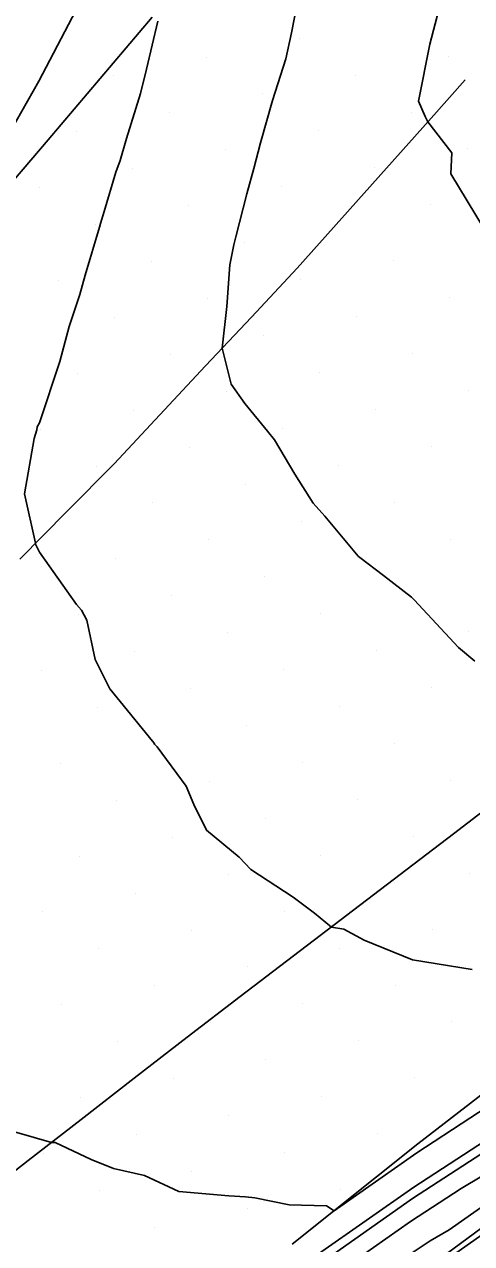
# Model space of a CAD drawing. Extents: x 2354170 to 2357230, y 866100 to 868290.
# Drawn here: x 2355984.14 to 2356000.82, y 866903.84 to 866949.36 of the extents above; entities that cross this region are included whole.
import ezdxf

# ---------------------------------------------------------------- set-up
doc = ezdxf.new("R2010")
doc.units = 0
for name, color, linetype in [('Default', 7, 'Continuous'), ('DTM Contours Major', 7, 'Continuous'), ('DTM Contours Minor', 7, 'Continuous'), ('Exist DTM Breakline', 7, 'Continuous'), ('Exist DTM Scan Elevation Point', 7, 'Continuous'), ('Exist Roads EOP', 7, 'Continuous'), ('PH Exist DTM Breakline', 7, 'Continuous')]:
    doc.layers.add(name, color=color, linetype=linetype)

msp = doc.modelspace()

# ---------------------------------------------------------------- linework, layer by layer
at = {"layer": 'Default'}
for points in [[(2355983.407, 866945.006), (2355984.676, 866947.247), (2355987.304, 866952.269)], [(2356000.941, 866925.588), (2356000.329, 866926.094), (2355998.67, 866927.881), (2355998.58, 866927.981), (2355997.529, 866928.791), (2355996.645, 866929.46), (2355996.59, 866929.504), (2355995.339, 866930.998), (2355994.907, 866931.491), (2355994.22, 866932.575), (2355993.471, 866933.851), (2355993.21, 866934.173), (2355992.365, 866935.206), (2355991.847, 866935.927), (2355991.595, 866936.978), (2355991.517, 866937.273), (2355991.683, 866938.825), (2355991.801, 866940.389), (2355991.945, 866941.131), (2355992.023, 866941.427), (2355992.439, 866943.036), (2355992.699, 866943.978), (2355992.945, 866944.943), (2355993.397, 866946.514), (2355993.886, 866948.071), (2355994.095, 866949.05), (2355994.417, 866950.655)], [(2356001.255, 866941.762), (2356000.044, 866943.786), (2356000.077, 866944.572), (2355999.183, 866945.723), (2355999.091, 866945.925), (2355998.841, 866946.498), (2355999.262, 866948.628), (2355999.596, 866949.909)], [(2356000.843, 866914.079), (2355998.614, 866914.439), (2355996.815, 866915.175), (2355996.055, 866915.584), (2355995.588, 866915.663), (2355994.961, 866916.182), (2355994.168, 866916.781), (2355992.584, 866917.809), (2355992.154, 866918.268), (2355990.932, 866919.277), (2355990.458, 866920.235), (2355990.168, 866920.925), (2355989.091, 866922.384), (2355988.994, 866922.49), (2355988.973, 866922.522), (2355988.92, 866922.603), (2355987.319, 866924.552), (2355986.772, 866925.645), (2355986.462, 866927.121), (2355986.265, 866927.49), (2355986.078, 866927.702), (2355984.705, 866929.663), (2355984.553, 866929.95), (2355984.548, 866929.989), (2355984.144, 866931.841), (2355984.508, 866933.896), (2355984.597, 866934.223), (2355984.611, 866934.341), (2355984.696, 866934.488), (2355985.464, 866936.774), (2355985.805, 866938.077), (2355986.205, 866939.282), (2355986.406, 866940.003), (2355986.944, 866941.79), (2355986.98, 866941.924), (2355987.119, 866942.374), (2355987.553, 866943.845), (2355987.708, 866944.282), (2355987.946, 866945.106), (2355988.469, 866946.776), (2355988.698, 866947.686), (2355989.117, 866949.481)], [(2356039.294, 866933.207), (2356022.352, 866920.871), (2356021.448, 866920.276), (2356020.419, 866919.613), (2356019.233, 866918.87), (2356017.865, 866917.995), (2356001.965, 866906.818), (2356000.426, 866905.902), (2355998.536, 866904.665), (2355996.24, 866903.056)], [(2356038.785, 866932.016), (2356022.767, 866920.403), (2356021.102, 866919.191), (2356021.039, 866919.149), (2356020.967, 866919.103), (2356020.884, 866919.051), (2356020.789, 866918.99), (2355999.975, 866904.359), (2355999.274, 866903.942), (2355998.414, 866903.379)], [(2356034.375, 866931.166), (2356024.852, 866924.233), (2356022.267, 866922.531), (2356019.323, 866920.634), (2356015.931, 866918.507), (2356012.019, 866916.004), (2356005.947, 866911.736), (2356002.73, 866909.821), (2355998.779, 866907.236), (2355995.69, 866905.071), (2355995.4, 866905.256), (2355994.009, 866905.297), (2355992.733, 866905.551), (2355992.385, 866905.593), (2355991.765, 866905.627), (2355989.892, 866905.787), (2355988.615, 866906.389), (2355987.461, 866906.643), (2355986.633, 866906.988), (2355985.292, 866907.616), (2355985.148, 866907.618), (2355983.116, 866908.202)], [(2356037.192, 866930.017), (2356022.503, 866919.368), (2356019.762, 866917.267), (2355998.919, 866902.569)], [(2356004.546, 866909.692), (2356003.956, 866909.277), (2356001.578, 866907.861), (2355998.657, 866905.95), (2355995.11, 866903.465)]]:
    msp.add_lwpolyline(points, dxfattribs=at)
at = {"layer": 'DTM Contours Major'}
msp.add_lwpolyline([(2356000.941, 866925.588), (2356000.329, 866926.094), (2355998.67, 866927.881), (2355998.58, 866927.981), (2355997.529, 866928.791), (2355996.645, 866929.46), (2355996.59, 866929.504), (2355995.339, 866930.998), (2355994.907, 866931.491), (2355994.22, 866932.575), (2355993.471, 866933.851), (2355993.21, 866934.173), (2355992.365, 866935.206), (2355991.847, 866935.927), (2355991.595, 866936.978), (2355991.517, 866937.273), (2355991.683, 866938.825), (2355991.801, 866940.389), (2355991.945, 866941.131), (2355992.023, 866941.427), (2355992.439, 866943.036), (2355992.699, 866943.978), (2355992.945, 866944.943), (2355993.397, 866946.514), (2355993.886, 866948.071), (2355994.095, 866949.05), (2355994.417, 866950.655)], dxfattribs=at)
at = {"layer": 'DTM Contours Minor'}
msp.add_lwpolyline([(2356035.376, 866930.868), (2356023.185, 866921.992), (2356021.721, 866921.028), (2356020.054, 866919.953), (2356018.132, 866918.749), (2356015.916, 866917.331), (2356003.293, 866908.457), (2356001.194, 866907.208), (2355998.617, 866905.522), (2355995.487, 866903.328)], dxfattribs=at)
at = {"layer": 'Exist DTM Breakline'}
for points in [[(2356000.579, 866947.287), (2355999.304, 866945.858), (2355997.639, 866943.993), (2355995.974, 866942.127), (2355994.309, 866940.262), (2355992.603, 866938.435), (2355990.896, 866936.609), (2355989.19, 866934.782), (2355987.482, 866932.955), (2355985.724, 866931.178), (2355983.966, 866929.401)], [(2356002.122, 866920.659), (2356000.137, 866919.14), (2355998.152, 866917.62), (2355996.165, 866916.103), (2355994.178, 866914.586), (2355992.191, 866913.068), (2355990.205, 866911.551), (2355988.231, 866910.016), (2355986.258, 866908.481), (2355984.284, 866906.946), (2355982.311, 866905.411)]]:
    msp.add_lwpolyline(points, dxfattribs=at)
at = {"layer": 'Exist DTM Scan Elevation Point'}
for p, q in [((2355994.4, 866948.848), (2355994.4, 866948.848)), ((2355990.935, 866948.142), (2355990.935, 866948.142)), ((2355999.949, 866948.174), (2355999.949, 866948.174)), ((2355987.471, 866947.437), (2355987.471, 866947.437)), ((2355996.485, 866947.468), (2355996.485, 866947.468)), ((2355993.02, 866946.763), (2355993.02, 866946.763)), ((2355989.556, 866946.057), (2355989.556, 866946.057)), ((2355998.57, 866946.089), (2355998.57, 866946.089)), ((2355986.092, 866945.352), (2355986.092, 866945.352)), ((2355995.105, 866945.383), (2355995.105, 866945.383)), ((2355991.641, 866944.678), (2355991.641, 866944.678)), ((2356000.655, 866944.709), (2356000.655, 866944.709)), ((2355988.177, 866943.972), (2355988.177, 866943.972)), ((2355997.19, 866944.004), (2355997.19, 866944.004)), ((2355984.712, 866943.267), (2355984.712, 866943.267)), ((2355993.726, 866943.298), (2355993.726, 866943.298)), ((2355990.262, 866942.593), (2355990.262, 866942.593)), ((2355999.275, 866942.624), (2355999.275, 866942.624)), ((2355986.797, 866941.887), (2355986.797, 866941.887)), ((2355992.347, 866941.213), (2355992.347, 866941.213)), ((2355988.882, 866940.508), (2355988.882, 866940.508)), ((2355997.896, 866940.539), (2355997.896, 866940.539)), ((2355985.418, 866939.802), (2355985.418, 866939.802)), ((2355994.432, 866939.834), (2355994.432, 866939.834)), ((2355990.967, 866939.128), (2355990.967, 866939.128)), ((2355999.981, 866939.16), (2355999.981, 866939.16)), ((2355987.503, 866938.423), (2355987.503, 866938.423)), ((2355996.517, 866938.454), (2355996.517, 866938.454)), ((2355993.052, 866937.749), (2355993.052, 866937.749)), ((2355989.588, 866937.043), (2355989.588, 866937.043)), ((2355998.602, 866937.075), (2355998.602, 866937.075)), ((2355986.123, 866936.338), (2355986.123, 866936.338)), ((2355995.137, 866936.369), (2355995.137, 866936.369)), ((2355991.673, 866935.664), (2355991.673, 866935.664)), ((2356000.687, 866935.696), (2356000.687, 866935.696)), ((2355988.208, 866934.958), (2355988.208, 866934.958)), ((2355997.222, 866934.99), (2355997.222, 866934.99)), ((2355993.758, 866934.284), (2355993.758, 866934.284)), ((2355984.744, 866934.253), (2355984.744, 866934.253)), ((2355990.293, 866933.579), (2355990.293, 866933.579)), ((2355999.307, 866933.611), (2355999.307, 866933.611)), ((2355995.843, 866932.905), (2355995.843, 866932.905)), ((2355986.829, 866932.873), (2355986.829, 866932.873)), ((2355992.378, 866932.199), (2355992.378, 866932.199)), ((2355988.914, 866931.494), (2355988.914, 866931.494)), ((2355997.928, 866931.526), (2355997.928, 866931.526)), ((2355985.449, 866930.788), (2355985.449, 866930.788)), ((2355994.463, 866930.82), (2355994.463, 866930.82)), ((2355990.999, 866930.114), (2355990.999, 866930.114)), ((2356000.013, 866930.146), (2356000.013, 866930.146)), ((2355987.534, 866929.409), (2355987.534, 866929.409)), ((2355996.548, 866929.441), (2355996.548, 866929.441)), ((2355993.084, 866928.735), (2355993.084, 866928.735)), ((2355989.619, 866928.029), (2355989.619, 866928.029)), ((2355998.633, 866928.061), (2355998.633, 866928.061)), ((2355986.155, 866927.324), (2355986.155, 866927.324)), ((2355995.169, 866927.356), (2355995.169, 866927.356)), ((2355991.704, 866926.65), (2355991.704, 866926.65)), ((2356000.718, 866926.682), (2356000.718, 866926.682)), ((2355988.24, 866925.944), (2355988.24, 866925.944)), ((2355997.254, 866925.976), (2355997.254, 866925.976)), ((2355984.776, 866925.239), (2355984.776, 866925.239)), ((2355993.789, 866925.271), (2355993.789, 866925.271)), ((2355990.325, 866924.565), (2355990.325, 866924.565)), ((2355999.339, 866924.597), (2355999.339, 866924.597)), ((2355986.861, 866923.859), (2355986.861, 866923.859)), ((2355995.874, 866923.891), (2355995.874, 866923.891)), ((2355992.41, 866923.186), (2355992.41, 866923.186)), ((2355988.946, 866922.48), (2355988.946, 866922.48)), ((2355997.959, 866922.512), (2355997.959, 866922.512)), ((2355985.481, 866921.774), (2355985.481, 866921.774)), ((2355994.495, 866921.806), (2355994.495, 866921.806)), ((2355991.03, 866921.101), (2355991.03, 866921.101)), ((2356000.044, 866921.132), (2356000.044, 866921.132)), ((2355987.566, 866920.395), (2355987.566, 866920.395)), ((2355996.58, 866920.427), (2355996.58, 866920.427)), ((2355993.115, 866919.721), (2355993.115, 866919.721)), ((2355989.651, 866919.016), (2355989.651, 866919.016)), ((2355998.665, 866919.047), (2355998.665, 866919.047)), ((2355995.2, 866918.342), (2355995.2, 866918.342)), ((2355986.187, 866918.31), (2355986.187, 866918.31)), ((2355991.736, 866917.636), (2355991.736, 866917.636)), ((2356000.75, 866917.668), (2356000.75, 866917.668)), ((2355988.272, 866916.931), (2355988.272, 866916.931)), ((2355984.807, 866916.225), (2355984.807, 866916.225)), ((2355993.821, 866916.257), (2355993.821, 866916.257)), ((2355990.357, 866915.551), (2355990.357, 866915.551)), ((2355999.37, 866915.583), (2355999.37, 866915.583)), ((2355986.892, 866914.846), (2355986.892, 866914.846)), ((2355995.906, 866914.877), (2355995.906, 866914.877)), ((2355992.442, 866914.172), (2355992.442, 866914.172)), ((2355988.977, 866913.466), (2355988.977, 866913.466)), ((2355997.991, 866913.498), (2355997.991, 866913.498)), ((2355985.513, 866912.761), (2355985.513, 866912.761)), ((2355994.527, 866912.792), (2355994.527, 866912.792)), ((2355991.062, 866912.087), (2355991.062, 866912.087)), ((2356000.076, 866912.118), (2356000.076, 866912.118)), ((2355987.598, 866911.381), (2355987.598, 866911.381)), ((2355996.612, 866911.413), (2355996.612, 866911.413)), ((2355993.147, 866910.707), (2355993.147, 866910.707)), ((2355989.683, 866910.002), (2355989.683, 866910.002)), ((2355998.697, 866910.033), (2355998.697, 866910.033)), ((2355986.218, 866909.296), (2355986.218, 866909.296)), ((2355995.232, 866909.328), (2355995.232, 866909.328)), ((2355991.768, 866908.622), (2355991.768, 866908.622)), ((2355988.303, 866907.917), (2355988.303, 866907.917)), ((2355997.317, 866907.948), (2355997.317, 866907.948)), ((2355984.839, 866907.211), (2355984.839, 866907.211)), ((2355993.853, 866907.243), (2355993.853, 866907.243)), ((2355990.388, 866906.537), (2355990.388, 866906.537)), ((2355986.924, 866905.832), (2355986.924, 866905.832)), ((2355995.938, 866905.863), (2355995.938, 866905.863)), ((2355992.473, 866905.158), (2355992.473, 866905.158)), ((2355989.009, 866904.452), (2355989.009, 866904.452))]:
    msp.add_line(p, q, dxfattribs=at)
at = {"layer": 'Exist Roads EOP'}
for points in [[(2355898.766, 866870.914), (2355903.544, 866874.543), (2355908.31, 866878.188), (2355913.06, 866881.853), (2355917.794, 866885.539), (2355922.512, 866889.247), (2355927.214, 866892.974), (2355931.903, 866896.717), (2355936.579, 866900.476), (2355941.243, 866904.252), (2355945.892, 866908.044), (2355950.526, 866911.856), (2355955.142, 866915.689), (2355959.738, 866919.546), (2355964.308, 866923.434), (2355968.828, 866927.379), (2355973.167, 866931.522), (2355977.207, 866935.956), (2355981.136, 866940.492), (2355985.03, 866945.056), (2355988.908, 866949.634)], [(2356037.691, 866935.706), (2356032.893, 866932.104), (2356028.061, 866928.547), (2356023.184, 866925.053), (2356018.258, 866921.626), (2356013.319, 866918.22), (2356008.407, 866914.775), (2356003.562, 866911.236), (2355998.811, 866907.571), (2355994.128, 866903.82)]]:
    msp.add_lwpolyline(points, dxfattribs=at)
at = {"layer": 'PH Exist DTM Breakline'}
msp.add_lwpolyline([(2356039.952, 866933.48), (2356021.008, 866919.065), (2355998.312, 866902.306), (2355980.774, 866888.883), (2355955.013, 866868.017), (2355940.364, 866857.468), (2355919.194, 866841.331), (2355900.865, 866827.23), (2355874.786, 866806.913), (2355854.45, 866791.065), (2355833.22, 866775.931), (2355812.495, 866759.639), (2355789.581, 866742.905), (2355764.464, 866722.869), (2355746.918, 866706.979)], dxfattribs=at)

doc.saveas('drawing.dxf')
